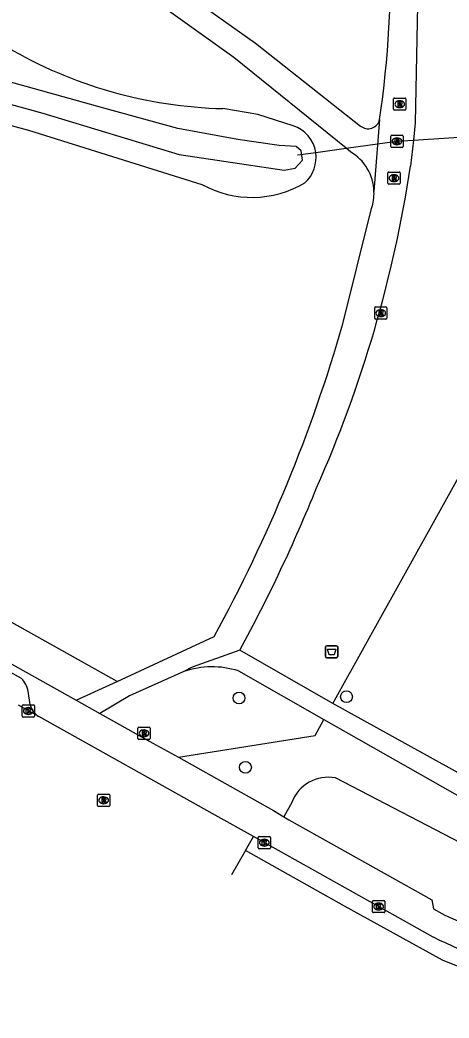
# Model space of a CAD drawing. Extents: x 163268 to 164360, y 381529 to 382285.
# Drawn here: x 163411.7 to 163446.9, y 381529.2 to 381611.3 of the extents above; entities that cross this region are included whole.
import ezdxf

# ---------------------------------------------------------------- set-up
doc = ezdxf.new("R2010")
doc.units = 0
for name, color, linetype in [('IMGEO_Afvalbak', 7, 'Continuous'), ('IMGEO_Boom', 7, 'Continuous'), ('IMGEO_Duiker', 7, 'Continuous'), ('IMGEO_Groenvoorziening', 7, 'Continuous'), ('IMGEO_Hek', 7, 'Continuous'), ('IMGEO_Kolk', 7, 'Continuous'), ('IMGEO_Loofbos', 7, 'Continuous'), ('IMGEO_Rijbaan_lokaal_gesloten', 7, 'Continuous'), ('IMGEO_Rijbaan_lokaal_open', 7, 'Continuous'), ('IMGEO_Rioolput', 7, 'Continuous'), ('IMGEO_Voetpad_halfverhard', 7, 'Continuous'), ('IMGEO_Voetpad_open', 7, 'Continuous'), ('IMGEO_Waterloop', 7, 'Continuous')]:
    doc.layers.add(name, color=color, linetype=linetype)

msp = doc.modelspace()

# ---------------------------------------------------------------- linework, layer by layer
at = {"layer": 'IMGEO_Afvalbak'}
for p, q in [((163436.775, 381558.897), (163436.775, 381559.697)), ((163436.775, 381559.697), (163436.775, 381558.897)), ((163436.875, 381559.797), (163437.665, 381559.797)), ((163437.665, 381559.797), (163436.875, 381559.797)), ((163437.765, 381559.697), (163437.765, 381558.897)), ((163437.765, 381558.897), (163437.765, 381559.697)), ((163437.665, 381558.797), (163436.875, 381558.797)), ((163436.875, 381558.797), (163437.665, 381558.797))]:
    msp.add_line(p, q, dxfattribs=at)
msp.add_lwpolyline([(163436.918, 381559.511), (163437.622, 381559.511), (163437.473, 381559.041), (163437.067, 381559.041), (163436.918, 381559.511)], dxfattribs=at)
for centre, start, end in [((163436.875, 381559.697), 90, 180), ((163436.875, 381559.697), 90, 180), ((163437.665, 381559.697), 0, 90), ((163437.665, 381559.697), 360, 90), ((163436.875, 381558.897), 180, 270), ((163436.875, 381558.897), 180, 270), ((163437.665, 381558.897), 270, 0), ((163437.665, 381558.897), 270, 0)]:
    msp.add_arc(centre, 0.1, start, end, dxfattribs=at)
at = {"layer": 'IMGEO_Boom'}
for centre in [(163429.657, 381555.491), (163438.49, 381555.6), (163430.182, 381549.791)]:
    msp.add_circle(centre, 0.489, dxfattribs=at)
at = {"layer": 'IMGEO_Duiker'}
msp.add_lwpolyline([(163434.463, 381600.156), (163434.701, 381600.188), (163435.961, 381600.362), (163438.464, 381600.706), (163442.637, 381601.28), (163443.987, 381601.37), (163460.169, 381602.448), (163468.82, 381594.735), (163503.053, 381564.211), (163503.374, 381563.924), (163511.643, 381557.806), (163513.8, 381556.209), (163515.244, 381555.141), (163519.664, 381551.87), (163527.313, 381555.419), (163544.158, 381563.234), (163544.877, 381563.567), (163552.944, 381567.31), (163561.879, 381571.455)], dxfattribs=at)
at = {"layer": 'IMGEO_Groenvoorziening'}
for points in [[(163424.685, 381550.622), (163435.904, 381552.413), (163436.632, 381553.724)], [(163449.218, 381542.873), (163437.586, 381548.914)], [(163433.997, 381546.909), (163433.335, 381545.729)]]:
    msp.add_lwpolyline(points, dxfattribs=at)
msp.add_arc((163436.985, 381545.775), 3.196, 79.15982, 159.22012, dxfattribs=at)
at = {"layer": 'IMGEO_Hek'}
for points in [[(163437.361, 381555.035), (163449.037, 381576.049)], [(163462.673, 381541.029), (163437.361, 381555.035)]]:
    msp.add_lwpolyline(points, dxfattribs=at)
at = {"layer": 'IMGEO_Kolk'}
for p, q in [((163411.838, 381553.994), (163411.838, 381554.846)), ((163411.913, 381554.92), (163412.765, 381554.92)), ((163412.326, 381554.7), (163412.351, 381554.7)), ((163412.839, 381554.846), (163412.839, 381553.994)), ((163412.765, 381553.92), (163411.913, 381553.92)), ((163412.349, 381554.14), (163412.324, 381554.14)), ((163431.238, 381543.171), (163431.238, 381544.023)), ((163431.313, 381544.097), (163432.165, 381544.097)), ((163431.726, 381543.877), (163431.751, 381543.877)), ((163432.239, 381544.023), (163432.239, 381543.171)), ((163432.165, 381543.097), (163431.313, 381543.097)), ((163431.749, 381543.317), (163431.724, 381543.317)), ((163440.631, 381537.912), (163440.631, 381538.764)), ((163440.706, 381538.838), (163441.558, 381538.838)), ((163441.632, 381538.764), (163441.632, 381537.912)), ((163441.142, 381538.058), (163441.117, 381538.058)), ((163441.119, 381538.618), (163441.144, 381538.618)), ((163441.558, 381537.838), (163440.706, 381537.838))]:
    msp.add_line(p, q, dxfattribs=at)
for points in [[(163411.838, 381553.994), (163411.838, 381554.846)], [(163411.913, 381554.92), (163412.765, 381554.92)], [(163412.159, 381554.62), (163412.282, 381554.62), (163412.282, 381554.469), (163412.412, 381554.62), (163412.576, 381554.62), (163412.43, 381554.469), (163412.583, 381554.22), (163412.431, 381554.22), (163412.346, 381554.384), (163412.282, 381554.317), (163412.282, 381554.22), (163412.159, 381554.22), (163412.159, 381554.62)], [(163412.839, 381554.846), (163412.839, 381553.994)], [(163412.765, 381553.92), (163411.913, 381553.92)], [(163431.238, 381543.171), (163431.238, 381544.023)], [(163431.313, 381544.097), (163432.165, 381544.097)], [(163431.559, 381543.797), (163431.682, 381543.797), (163431.682, 381543.646), (163431.812, 381543.797), (163431.976, 381543.797), (163431.83, 381543.646), (163431.983, 381543.397), (163431.831, 381543.397), (163431.746, 381543.561), (163431.682, 381543.494), (163431.682, 381543.397), (163431.559, 381543.397), (163431.559, 381543.797)], [(163432.239, 381544.023), (163432.239, 381543.171)], [(163432.165, 381543.097), (163431.313, 381543.097)], [(163440.631, 381537.912), (163440.631, 381538.764)], [(163440.706, 381538.838), (163441.558, 381538.838)], [(163441.632, 381538.764), (163441.632, 381537.912)], [(163440.952, 381538.538), (163441.075, 381538.538), (163441.075, 381538.387), (163441.205, 381538.538), (163441.369, 381538.538), (163441.223, 381538.387), (163441.376, 381538.138), (163441.224, 381538.138), (163441.139, 381538.302), (163441.075, 381538.235), (163441.075, 381538.138), (163440.952, 381538.138), (163440.952, 381538.538)], [(163441.558, 381537.838), (163440.706, 381537.838)]]:
    msp.add_lwpolyline(points, dxfattribs=at)
for centre, start, end in [((163411.915, 381554.844), 91.55205, 178.44795), ((163411.915, 381554.844), 91.55205, 178.44795), ((163412.763, 381554.844), 1.55205, 88.44795), ((163412.763, 381554.844), 1.55205, 88.44795), ((163411.915, 381553.996), 181.55205, 268.44795), ((163411.915, 381553.996), 181.55205, 268.44795), ((163412.763, 381553.996), 271.55205, 358.44795), ((163412.763, 381553.996), 271.55205, 358.44795), ((163431.315, 381544.021), 91.55205, 178.44795), ((163431.315, 381544.021), 91.55205, 178.44795), ((163432.163, 381544.021), 1.55205, 88.44795), ((163432.163, 381544.021), 1.55205, 88.44795), ((163431.315, 381543.173), 181.55205, 268.44795), ((163431.315, 381543.173), 181.55205, 268.44795), ((163432.163, 381543.173), 271.55205, 358.44795), ((163432.163, 381543.173), 271.55205, 358.44795), ((163440.708, 381538.762), 91.55205, 178.44795), ((163440.708, 381538.762), 91.55205, 178.44795), ((163441.556, 381538.762), 1.55205, 88.44795), ((163441.556, 381538.762), 1.55205, 88.44795), ((163440.708, 381537.914), 181.55205, 268.44795), ((163440.708, 381537.914), 181.55205, 268.44795), ((163441.556, 381537.914), 271.55205, 358.44795), ((163441.556, 381537.914), 271.55205, 358.44795)]:
    msp.add_arc(centre, 0.0765, start, end, dxfattribs=at)
for centre, major_axis, ratio, start_param, end_param in [((163412.325, 381554.42), (-0.387, 0.002), 0.722429, 4.712389, 7.853982), ((163412.35, 381554.42), (-0.39, 0.002), 0.717154, 1.570796, 4.712389), ((163431.725, 381543.597), (-0.387, 0.002), 0.722429, 4.712389, 7.853982), ((163431.75, 381543.597), (-0.39, 0.002), 0.717154, 1.570796, 4.712389), ((163441.118, 381538.338), (-0.387, 0.002), 0.722429, 4.712389, 7.853982), ((163441.143, 381538.338), (-0.39, 0.002), 0.717154, 1.570796, 4.712389)]:
    msp.add_ellipse(centre, major_axis=major_axis, ratio=ratio, start_param=start_param, end_param=end_param, dxfattribs=at)
at = {"layer": 'IMGEO_Loofbos'}
for points in [[(163419.63, 381556.862), (163341.837, 381600.434), (163319.799, 381612.736), (163319.316, 381613.066), (163318.991, 381613.341), (163318.698, 381613.65), (163318.436, 381613.987), (163318.2, 381614.371), (163318.015, 381614.741), (163317.511, 381615.724), (163316.822, 381616.783), (163316.026, 381617.762), (163315.133, 381618.654), (163314.161, 381619.439), (163313.212, 381620.055), (163305.387, 381624.403), (163302.397, 381626.178), (163301.934, 381626.49), (163298.274, 381629.248), (163295.022, 381632.279), (163293.341, 381634.136), (163291.217, 381636.83)], [(163398.433, 381605.713), (163402.796, 381604.764), (163412.36, 381602.19), (163426.611, 381597.734)], [(163434.098, 381602.567), (163431.213, 381603.487), (163428.336, 381603.968)], [(163437.361, 381555.035), (163449.037, 381576.049)]]:
    msp.add_lwpolyline(points, dxfattribs=at)
for centre, radius, start, end in [((163429.32, 381641.109), 37.154, 239.65525, 268.48204), ((163433.221, 381599.936), 2.773, 8.83262, 71.55618), ((163433.217, 381599.939), 2.776, 311.95055, 8.76514), ((163430.72, 381605.152), 8.481, 241.01579, 300.8799)]:
    msp.add_arc(centre, radius, start, end, dxfattribs=at)
at = {"layer": 'IMGEO_Rijbaan_lokaal_gesloten'}
for points in [[(163445.604, 381535.834), (163443.86, 381536.816), (163430.84, 381544.1)], [(163527.764, 381535.746), (163520.586, 381535.206), (163510.236, 381534.28), (163499.667, 381532.915), (163487.549, 381531.105), (163486.982, 381531.02), (163479.716, 381529.919), (163474.586, 381529.413), (163471.173, 381529.192), (163467.233, 381529.169), (163465.239, 381529.216), (163464.413, 381529.236), (163462.966, 381529.425), (163458.841, 381529.965), (163454.702, 381530.802), (163449.637, 381532.608), (163446.378, 381533.93), (163438.319, 381538.38), (163430.188, 381542.958)]]:
    msp.add_lwpolyline(points, dxfattribs=at)
msp.add_arc((163468.817, 381583.451), 52.973, 244.01107, 263.85149, dxfattribs=at)
at = {"layer": 'IMGEO_Rijbaan_lokaal_open'}
for points in [[(163413.198, 381553.971), (163411.527, 381554.907)], [(163430.84, 381544.1), (163427.702, 381545.857), (163413.198, 381553.971)], [(163430.188, 381542.958), (163430.84, 381544.1)], [(163430.188, 381542.958), (163429.034, 381540.936), (163429.034, 381540.936)]]:
    msp.add_lwpolyline(points, dxfattribs=at)
at = {"layer": 'IMGEO_Rioolput'}
for p, q in [((163442.366, 381603.913), (163442.366, 381604.765)), ((163442.441, 381604.839), (163443.293, 381604.839)), ((163442.854, 381604.619), (163442.879, 381604.619)), ((163443.367, 381604.765), (163443.367, 381603.913)), ((163443.293, 381603.839), (163442.441, 381603.839)), ((163442.877, 381604.059), (163442.852, 381604.059)), ((163442.136, 381600.854), (163442.136, 381601.706)), ((163442.211, 381601.78), (163443.063, 381601.78)), ((163442.624, 381601.56), (163442.649, 381601.56)), ((163443.137, 381601.706), (163443.137, 381600.854)), ((163443.063, 381600.78), (163442.211, 381600.78)), ((163442.647, 381601), (163442.622, 381601)), ((163441.896, 381597.826), (163441.896, 381598.678)), ((163441.971, 381598.752), (163442.823, 381598.752)), ((163442.897, 381598.678), (163442.897, 381597.826)), ((163442.407, 381597.972), (163442.382, 381597.972)), ((163442.384, 381598.532), (163442.409, 381598.532)), ((163442.823, 381597.752), (163441.971, 381597.752)), ((163440.807, 381586.727), (163440.807, 381587.579)), ((163440.882, 381587.653), (163441.734, 381587.653)), ((163441.295, 381587.433), (163441.32, 381587.433)), ((163441.808, 381587.579), (163441.808, 381586.727)), ((163441.734, 381586.653), (163440.882, 381586.653)), ((163441.318, 381586.873), (163441.293, 381586.873)), ((163421.351, 381552.164), (163421.351, 381553.016)), ((163421.426, 381553.09), (163422.278, 381553.09)), ((163421.839, 381552.87), (163421.864, 381552.87)), ((163422.352, 381553.016), (163422.352, 381552.164)), ((163422.278, 381552.09), (163421.426, 381552.09)), ((163421.862, 381552.31), (163421.837, 381552.31)), ((163418.03, 381546.654), (163418.03, 381547.506)), ((163418.105, 381547.58), (163418.957, 381547.58)), ((163418.518, 381547.36), (163418.543, 381547.36)), ((163419.031, 381547.506), (163419.031, 381546.654)), ((163418.957, 381546.58), (163418.105, 381546.58)), ((163418.541, 381546.8), (163418.516, 381546.8))]:
    msp.add_line(p, q, dxfattribs=at)
for points in [[(163442.366, 381603.913), (163442.366, 381604.765)], [(163442.441, 381604.839), (163443.293, 381604.839)], [(163442.955, 381604.537), (163442.703, 381604.539), (163442.703, 381604.139)], [(163442.881, 381604.458), (163442.827, 381604.458), (163442.827, 381604.377)], [(163443.367, 381604.765), (163443.367, 381603.913)], [(163443.293, 381603.839), (163442.441, 381603.839)], [(163442.703, 381604.139), (163442.827, 381604.139), (163442.827, 381604.301), (163442.838, 381604.301)], [(163442.827, 381604.377), (163442.879, 381604.377)], [(163442.885, 381604.272), (163442.956, 381604.139), (163443.096, 381604.139), (163443.031, 381604.265)], [(163442.136, 381600.854), (163442.136, 381601.706)], [(163442.211, 381601.78), (163443.063, 381601.78)], [(163442.725, 381601.478), (163442.473, 381601.48), (163442.473, 381601.08)], [(163442.473, 381601.08), (163442.597, 381601.08), (163442.597, 381601.242), (163442.608, 381601.242)], [(163442.651, 381601.399), (163442.597, 381601.399), (163442.597, 381601.318)], [(163442.597, 381601.318), (163442.649, 381601.318)], [(163442.655, 381601.213), (163442.726, 381601.08), (163442.866, 381601.08), (163442.801, 381601.206)], [(163443.137, 381601.706), (163443.137, 381600.854)], [(163443.063, 381600.78), (163442.211, 381600.78)], [(163441.896, 381597.826), (163441.896, 381598.678)], [(163441.971, 381598.752), (163442.823, 381598.752)], [(163442.897, 381598.678), (163442.897, 381597.826)], [(163442.485, 381598.45), (163442.233, 381598.452), (163442.233, 381598.052)], [(163442.233, 381598.052), (163442.357, 381598.052), (163442.357, 381598.214), (163442.368, 381598.214)], [(163442.411, 381598.371), (163442.357, 381598.371), (163442.357, 381598.29)], [(163442.357, 381598.29), (163442.409, 381598.29)], [(163442.415, 381598.185), (163442.486, 381598.052), (163442.626, 381598.052), (163442.561, 381598.178)], [(163442.823, 381597.752), (163441.971, 381597.752)], [(163440.807, 381586.727), (163440.807, 381587.579)], [(163440.882, 381587.653), (163441.734, 381587.653)], [(163441.396, 381587.351), (163441.144, 381587.353), (163441.144, 381586.953)], [(163441.322, 381587.272), (163441.268, 381587.272), (163441.268, 381587.191)], [(163441.268, 381587.191), (163441.32, 381587.191)], [(163441.808, 381587.579), (163441.808, 381586.727)], [(163441.734, 381586.653), (163440.882, 381586.653)], [(163441.144, 381586.953), (163441.268, 381586.953), (163441.268, 381587.115), (163441.279, 381587.115)], [(163441.326, 381587.086), (163441.397, 381586.953), (163441.537, 381586.953), (163441.472, 381587.079)], [(163421.351, 381552.164), (163421.351, 381553.016)], [(163421.426, 381553.09), (163422.278, 381553.09)], [(163421.94, 381552.788), (163421.688, 381552.79), (163421.688, 381552.39)], [(163421.866, 381552.709), (163421.812, 381552.709), (163421.812, 381552.628)], [(163422.352, 381553.016), (163422.352, 381552.164)], [(163422.278, 381552.09), (163421.426, 381552.09)], [(163421.688, 381552.39), (163421.812, 381552.39), (163421.812, 381552.552), (163421.823, 381552.552)], [(163421.812, 381552.628), (163421.864, 381552.628)], [(163421.87, 381552.523), (163421.941, 381552.39), (163422.081, 381552.39), (163422.016, 381552.516)], [(163418.03, 381546.654), (163418.03, 381547.506)], [(163418.105, 381547.58), (163418.957, 381547.58)], [(163418.619, 381547.278), (163418.367, 381547.28), (163418.367, 381546.88)], [(163418.367, 381546.88), (163418.491, 381546.88), (163418.491, 381547.042), (163418.502, 381547.042)], [(163418.545, 381547.199), (163418.491, 381547.199), (163418.491, 381547.118)], [(163418.491, 381547.118), (163418.543, 381547.118)], [(163418.549, 381547.013), (163418.62, 381546.88), (163418.76, 381546.88), (163418.695, 381547.006)], [(163419.031, 381547.506), (163419.031, 381546.654)], [(163418.957, 381546.58), (163418.105, 381546.58)]]:
    msp.add_lwpolyline(points, dxfattribs=at)
for centre, radius, start, end in [((163442.443, 381604.763), 0.0765, 91.55205, 178.44795), ((163442.443, 381604.763), 0.0765, 91.55205, 178.44795), ((163442.887, 381604.362), 0.0964, 77.00612, 93.18647), ((163442.901, 381604.419), 0.0378, 276.66336, 79.67722), ((163442.954, 381604.427), 0.109, 350.36119, 89.41601), ((163442.952, 381604.427), 0.112, 277.58423, 350.98172), ((163443.291, 381604.763), 0.0765, 1.55205, 88.44795), ((163443.291, 381604.763), 0.0765, 1.55205, 88.44795), ((163442.443, 381603.915), 0.0765, 181.55205, 268.44795), ((163442.443, 381603.915), 0.0765, 181.55205, 268.44795), ((163442.837, 381604.248), 0.0533, 26.02933, 88.69889), ((163442.863, 381604.566), 0.19, 274.7715, 282.96867), ((163442.936, 381604.212), 0.108, 29.51342, 73.79051), ((163443.291, 381603.915), 0.0765, 271.55205, 358.44795), ((163443.291, 381603.915), 0.0765, 271.55205, 358.44795), ((163442.213, 381601.704), 0.0765, 91.55205, 178.44795), ((163442.213, 381601.704), 0.0765, 91.55205, 178.44795), ((163442.607, 381601.189), 0.0533, 26.02933, 88.69889), ((163442.633, 381601.507), 0.19, 274.7715, 282.96867), ((163442.657, 381601.303), 0.0964, 77.00612, 93.18647), ((163442.671, 381601.36), 0.0378, 276.66336, 79.67722), ((163442.724, 381601.368), 0.109, 350.36119, 89.41601), ((163442.722, 381601.368), 0.112, 277.58423, 350.98172), ((163442.706, 381601.153), 0.108, 29.51342, 73.79051), ((163443.061, 381601.704), 0.0765, 1.55205, 88.44795), ((163443.061, 381601.704), 0.0765, 1.55205, 88.44795), ((163442.213, 381600.856), 0.0765, 181.55205, 268.44795), ((163442.213, 381600.856), 0.0765, 181.55205, 268.44795), ((163443.061, 381600.856), 0.0765, 271.55205, 358.44795), ((163443.061, 381600.856), 0.0765, 271.55205, 358.44795), ((163441.973, 381598.676), 0.0765, 91.55205, 178.44795), ((163441.973, 381598.676), 0.0765, 91.55205, 178.44795), ((163442.821, 381598.676), 0.0765, 1.55205, 88.44795), ((163442.821, 381598.676), 0.0765, 1.55205, 88.44795), ((163441.973, 381597.828), 0.0765, 181.55205, 268.44795), ((163441.973, 381597.828), 0.0765, 181.55205, 268.44795), ((163442.367, 381598.161), 0.0533, 26.02933, 88.69889), ((163442.393, 381598.479), 0.19, 274.7715, 282.96867), ((163442.417, 381598.275), 0.0964, 77.00612, 93.18647), ((163442.431, 381598.332), 0.0378, 276.66336, 79.67722), ((163442.484, 381598.34), 0.109, 350.36119, 89.41601), ((163442.482, 381598.34), 0.112, 277.58423, 350.98172), ((163442.466, 381598.125), 0.108, 29.51342, 73.79051), ((163442.821, 381597.828), 0.0765, 271.55205, 358.44795), ((163442.821, 381597.828), 0.0765, 271.55205, 358.44795), ((163440.884, 381587.577), 0.0765, 91.55205, 178.44795), ((163440.884, 381587.577), 0.0765, 91.55205, 178.44795), ((163441.304, 381587.38), 0.19, 274.7715, 282.96867), ((163441.328, 381587.176), 0.0964, 77.00612, 93.18647), ((163441.342, 381587.233), 0.0378, 276.66336, 79.67722), ((163441.395, 381587.241), 0.109, 350.36119, 89.41601), ((163441.393, 381587.241), 0.112, 277.58423, 350.98172), ((163441.732, 381587.577), 0.0765, 1.55205, 88.44795), ((163441.732, 381587.577), 0.0765, 1.55205, 88.44795), ((163440.884, 381586.729), 0.0765, 181.55205, 268.44795), ((163440.884, 381586.729), 0.0765, 181.55205, 268.44795), ((163441.278, 381587.062), 0.0533, 26.02933, 88.69889), ((163441.377, 381587.026), 0.108, 29.51342, 73.79051), ((163441.732, 381586.729), 0.0765, 271.55205, 358.44795), ((163441.732, 381586.729), 0.0765, 271.55205, 358.44795), ((163421.428, 381553.014), 0.0765, 91.55205, 178.44795), ((163421.428, 381553.014), 0.0765, 91.55205, 178.44795), ((163421.872, 381552.613), 0.0964, 77.00612, 93.18647), ((163421.886, 381552.67), 0.0378, 276.66336, 79.67722), ((163421.939, 381552.678), 0.109, 350.36119, 89.41601), ((163422.276, 381553.014), 0.0765, 1.55205, 88.44795), ((163422.276, 381553.014), 0.0765, 1.55205, 88.44795), ((163421.428, 381552.166), 0.0765, 181.55205, 268.44795), ((163421.428, 381552.166), 0.0765, 181.55205, 268.44795), ((163421.822, 381552.499), 0.0533, 26.02933, 88.69889), ((163421.848, 381552.817), 0.19, 274.7715, 282.96867), ((163421.937, 381552.678), 0.112, 277.58423, 350.98172), ((163421.921, 381552.463), 0.108, 29.51342, 73.79051), ((163422.276, 381552.166), 0.0765, 271.55205, 358.44795), ((163422.276, 381552.166), 0.0765, 271.55205, 358.44795), ((163418.107, 381547.504), 0.0765, 91.55205, 178.44795), ((163418.107, 381547.504), 0.0765, 91.55205, 178.44795), ((163418.501, 381546.989), 0.0533, 26.02933, 88.69889), ((163418.527, 381547.307), 0.19, 274.7715, 282.96867), ((163418.551, 381547.103), 0.0964, 77.00612, 93.18647), ((163418.565, 381547.16), 0.0378, 276.66336, 79.67722), ((163418.618, 381547.168), 0.109, 350.36119, 89.41601), ((163418.616, 381547.168), 0.112, 277.58423, 350.98172), ((163418.6, 381546.953), 0.108, 29.51342, 73.79051), ((163418.955, 381547.504), 0.0765, 1.55205, 88.44795), ((163418.955, 381547.504), 0.0765, 1.55205, 88.44795), ((163418.107, 381546.656), 0.0765, 181.55205, 268.44795), ((163418.107, 381546.656), 0.0765, 181.55205, 268.44795), ((163418.955, 381546.656), 0.0765, 271.55205, 358.44795), ((163418.955, 381546.656), 0.0765, 271.55205, 358.44795)]:
    msp.add_arc(centre, radius, start, end, dxfattribs=at)
for centre, major_axis, ratio, start_param, end_param in [((163442.853, 381604.339), (-0.387, 0.002), 0.722429, 4.712389, 7.853982), ((163442.878, 381604.339), (-0.39, 0.002), 0.717154, 1.570796, 4.712389), ((163442.623, 381601.28), (-0.387, 0.002), 0.722429, 4.712389, 7.853982), ((163442.648, 381601.28), (-0.39, 0.002), 0.717154, 1.570796, 4.712389), ((163442.383, 381598.252), (-0.387, 0.002), 0.722429, 4.712389, 7.853982), ((163442.408, 381598.252), (-0.39, 0.002), 0.717154, 1.570796, 4.712389), ((163441.294, 381587.153), (-0.387, 0.002), 0.722429, 4.712389, 7.853982), ((163441.319, 381587.153), (-0.39, 0.002), 0.717154, 1.570796, 4.712389), ((163421.838, 381552.59), (-0.387, 0.002), 0.722429, 4.712389, 7.853982), ((163421.863, 381552.59), (-0.39, 0.002), 0.717154, 1.570796, 4.712389), ((163418.517, 381547.08), (-0.387, 0.002), 0.722429, 4.712389, 7.853982), ((163418.542, 381547.08), (-0.39, 0.002), 0.717154, 1.570796, 4.712389)]:
    msp.add_ellipse(centre, major_axis=major_axis, ratio=ratio, start_param=start_param, end_param=end_param, dxfattribs=at)
at = {"layer": 'IMGEO_Voetpad_halfverhard'}
for points in [[(163438.809, 381600.427), (163438.464, 381600.706), (163429.218, 381608.183), (163413.891, 381619.182), (163386.457, 381635.598), (163366.682, 381647.039)], [(163417.865, 381618.696), (163431.009, 381609.349), (163439.636, 381602.534)], [(163444.41, 381616.638), (163444.142, 381602.797), (163443.987, 381601.37), (163443.755, 381599.241)], [(163441.211, 381603.066), (163440.75, 381597.145)], [(163438.195, 381586.271), (163440.544, 381595.765)], [(163419.63, 381556.862), (163427.6, 381560.541)], [(163429.732, 381559.439), (163425.814, 381558.022), (163425.13, 381557.672)], [(163437.361, 381555.035), (163429.732, 381559.439)], [(163425.13, 381557.672), (163420.661, 381555.667), (163418.205, 381554.224)], [(163429.602, 381557.718), (163436.632, 381553.724)], [(163416.267, 381555.309), (163419.63, 381556.862)], [(163462.673, 381541.029), (163437.361, 381555.035)], [(163436.632, 381553.724), (163464.047, 381538.146)]]:
    msp.add_lwpolyline(points, dxfattribs=at)
for centre, radius, start, end in [((163355.613, 381615.618), 86.513, 351.65799, 11.70925), ((163440.253, 381603.304), 0.987, 231.2827, 346.04495), ((163436.807, 381597.028), 3.945, 1.69786, 59.50294), ((163341.461, 381614.75), 103.463, 336.07484, 351.37913), ((163436.774, 381597.033), 3.978, 341.4081, 1.61159), ((163316.747, 381621.234), 126.381, 331.29891, 343.9397), ((163317.002, 381620.809), 128.352, 331.43598, 338.03041), ((163427.435, 381551.009), 7.05, 72.09698, 109.08169)]:
    msp.add_arc(centre, radius, start, end, dxfattribs=at)
at = {"layer": 'IMGEO_Voetpad_open'}
for points in [[(163318.107, 381610.259), (163346.262, 381594.524), (163416.267, 381555.309)], [(163411.776, 381557.087), (163346.608, 381593.573), (163333, 381601.185), (163324.249, 381606.09)], [(163412.49, 381554.924), (163412.325, 381556.053)], [(163416.267, 381555.309), (163418.205, 381554.224)], [(163418.205, 381554.224), (163422.566, 381551.781), (163424.685, 381550.622)], [(163424.685, 381550.622), (163432.48, 381546.251), (163433.335, 381545.729)], [(163433.335, 381545.729), (163433.738, 381545.483), (163445.492, 381538.897), (163445.631, 381538.157), (163446.56, 381537.639), (163448.316, 381536.871)]]:
    msp.add_lwpolyline(points, dxfattribs=at)
for centre, radius, start, end in [((163410.51, 381555.752), 1.84, 9.41479, 46.51714), ((163413.997, 381555.304), 1.554, 194.15985, 239.05873)]:
    msp.add_arc(centre, radius, start, end, dxfattribs=at)
at = {"layer": 'IMGEO_Waterloop'}
for points in [[(163429.557, 381601.441), (163424.615, 381602.348), (163418.543, 381604.004), (163405.932, 381607.529)], [(163402.275, 381606.685), (163413.527, 381603.585), (163424.737, 381600.209), (163433.357, 381598.914), (163434.27, 381599.063), (163434.886, 381599.721), (163434.759, 381600.507), (163434.355, 381600.846), (163432.954, 381600.931), (163429.557, 381601.441)]]:
    msp.add_lwpolyline(points, dxfattribs=at)

doc.saveas('drawing.dxf')
